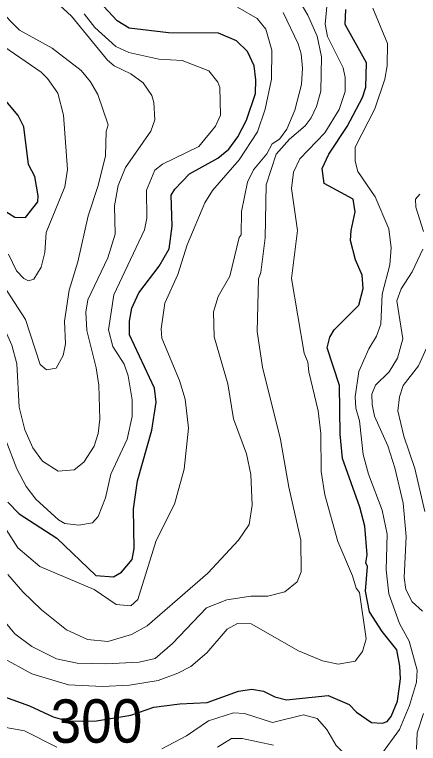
# Model space of a CAD drawing. Extents: x 673.6 to 698.9, y 7012 to 7040.1.
# Drawn here: x 680.345 to 681.091, y 7034.12 to 7035.465 of the extents above; entities that cross this region are included whole.
import ezdxf
from ezdxf.enums import TextEntityAlignment as Align

# ---------------------------------------------------------------- set-up
doc = ezdxf.new("R2010")
doc.units = 0
doc.header["$LTSCALE"] = 0.032
doc.layers.add('1', color=7, linetype='Continuous', lineweight=25)
doc.layers.add('2', color=7, linetype='Continuous', lineweight=13)
doc.layers.add('61', color=7, linetype='Continuous')

msp = doc.modelspace()

# ---------------------------------------------------------------- linework, layer by layer
at = {"layer": '1'}
for points in [[(680.3328, 7034.5655), (680.3536, 7034.544), (680.4234, 7034.4988), (680.495, 7034.4299), (680.5281, 7034.4276), (680.5424, 7034.4362), (680.5624, 7034.4597), (680.5657, 7034.48), (680.5648, 7034.5532), (680.5721, 7034.6046), (680.5988, 7034.6983), (680.6066, 7034.7498), (680.6035, 7034.7758), (680.5575, 7034.874), (680.5574, 7034.8994), (680.5614, 7034.9232), (680.5749, 7034.9516), (680.6124, 7035.001), (680.6305, 7035.033), (680.6362, 7035.0748), (680.6346, 7035.132), (680.6409, 7035.1432), (680.6684, 7035.1717), (680.7206, 7035.2004), (680.7407, 7035.2172), (680.7576, 7035.2397), (680.7735, 7035.2704), (680.7899, 7035.3198), (680.7907, 7035.3447), (680.7874, 7035.3706), (680.7756, 7035.3972), (680.7549, 7035.4172), (680.722, 7035.431), (680.6292, 7035.4314), (680.5567, 7035.4402), (680.5344, 7035.4537), (680.5014, 7035.4893)], [(680.9246, 7034.2084), (680.9632, 7034.1919), (680.9768, 7034.1781), (681.0045, 7034.1585), (681.0244, 7034.1573), (681.0331, 7034.1604), (681.0407, 7034.1696), (681.0521, 7034.1979), (681.0578, 7034.2395), (681.0569, 7034.2629), (681.051, 7034.2928), (681.0239, 7034.3266), (681.0008, 7034.3627), (680.9933, 7034.401), (680.9971, 7034.4468), (680.9939, 7034.4536), (680.9961, 7034.4682), (680.992, 7034.5209), (680.9829, 7034.5559), (680.9506, 7034.6457), (680.9462, 7034.6911), (680.9452, 7034.7806), (680.9224, 7034.8505), (680.9273, 7034.8697), (680.9356, 7034.8835), (680.9812, 7034.9291), (680.9887, 7034.9595), (680.9872, 7034.9846), (680.9748, 7035.0124), (680.9658, 7035.0482), (680.9666, 7035.0666), (680.974, 7035.1011), (680.9706, 7035.1249), (680.9171, 7035.1533), (680.9134, 7035.181), (680.9254, 7035.2076), (680.9592, 7035.2588), (680.9875, 7035.3123), (680.9937, 7035.3316), (680.9952, 7035.3764), (680.956, 7035.4471), (680.9568, 7035.4746)], [(680.3108, 7034.2114), (680.3729, 7034.1897), (680.4164, 7034.1694), (680.4423, 7034.1618), (680.4705, 7034.1612), (680.4963, 7034.1615), (680.5597, 7034.1723), (680.6022, 7034.1869), (680.6506, 7034.1932), (680.7011, 7034.1956), (680.7586, 7034.2164)], [(680.7586, 7034.2164), (680.7833, 7034.2202), (680.8051, 7034.2167), (680.8258, 7034.2064), (680.8474, 7034.2005), (680.9246, 7034.2084)]]:
    msp.add_lwpolyline(points, dxfattribs=at)
msp.add_lwpolyline([(680.2508, 7035.1681), (680.3224, 7035.1059), (680.3458, 7035.0915), (680.3655, 7035.0908), (680.3879, 7035.1197), (680.3889, 7035.1308), (680.3823, 7035.1665), (680.3709, 7035.1885), (680.3622, 7035.2581), (680.3517, 7035.279), (680.3195, 7035.3175), (680.2861, 7035.341), (680.2592, 7035.3443), (680.2069, 7035.3289), (680.123, 7035.2903), (680.1089, 7035.2728), (680.1091, 7035.2466), (680.118, 7035.2281), (680.1347, 7035.2087), (680.1621, 7035.1893)], close=True, dxfattribs=at)
at = {"layer": '2'}
for points in [[(680.3624, 7035.5435), (680.4505, 7035.4627), (680.5165, 7035.3812), (680.5289, 7035.3705), (680.5599, 7035.3558), (680.5828, 7035.3394), (680.5985, 7035.3161), (680.6026, 7035.3031), (680.6042, 7035.2708), (680.5965, 7035.2501), (680.5498, 7035.183), (680.5363, 7035.15), (680.5298, 7035.1124), (680.531, 7035.06), (680.5174, 7035.0163), (680.4802, 7034.9388), (680.4769, 7034.9162), (680.4783, 7034.8822), (680.4957, 7034.8135), (680.5005, 7034.7814), (680.5024, 7034.7188), (680.4998, 7034.692), (680.4923, 7034.6686), (680.4732, 7034.6391), (680.4551, 7034.6253), (680.4257, 7034.6229), (680.3965, 7034.6408), (680.379, 7034.6657), (680.364, 7034.6991), (680.3539, 7034.7409)], [(680.9256, 7035.5194), (680.919, 7035.4476), (680.923, 7035.4252), (680.952, 7035.3668), (680.9559, 7035.3493), (680.9559, 7035.3234), (680.9446, 7035.2904), (680.9184, 7035.2471), (680.8719, 7035.199), (680.86, 7035.1745), (680.8565, 7035.1444), (680.8679, 7035.0667), (680.8565, 7034.9784), (680.8803, 7034.8402), (680.8868, 7034.8237), (680.8885, 7034.8057), (680.9056, 7034.7337), (680.9107, 7034.6919), (680.9111, 7034.6223), (680.9181, 7034.5789), (680.9423, 7034.4925), (680.9695, 7034.4296), (680.9758, 7034.4068), (680.9822, 7034.3984), (680.9945, 7034.313), (680.9878, 7034.2898), (680.974, 7034.2722), (680.9429, 7034.2663), (680.9136, 7034.2727), (680.8695, 7034.2913), (680.7822, 7034.3409), (680.7568, 7034.3417), (680.7377, 7034.3312), (680.7001, 7034.2874)], [(680.8593, 7035.5117), (680.8869, 7035.4643), (680.904, 7035.4256), (680.9123, 7035.3871), (680.9108, 7035.3237), (680.9028, 7035.2957), (680.893, 7035.2747), (680.8816, 7035.2603), (680.8527, 7035.2352), (680.8282, 7035.2079), (680.8098, 7035.1512), (680.808, 7035.0535), (680.7998, 7034.9894), (680.7956, 7034.9775), (680.7933, 7034.8802), (680.8028, 7034.8147), (680.8361, 7034.6813), (680.8516, 7034.593), (680.8736, 7034.4951), (680.8745, 7034.4366), (680.8669, 7034.4183), (680.8441, 7034.4002), (680.8129, 7034.392), (680.7814, 7034.3919), (680.7374, 7034.3853), (680.6998, 7034.3706), (680.6366, 7034.3043)], [(680.3135, 7035.4774), (680.3544, 7035.4365), (680.4143, 7035.4036), (680.4681, 7035.3622), (680.4856, 7035.3414), (680.4992, 7035.3177), (680.5178, 7035.262), (680.5145, 7035.2494), (680.5129, 7035.2047), (680.4994, 7035.15), (680.4808, 7035.0942), (680.462, 7035.0091), (680.446, 7034.9566), (680.4375, 7034.8993), (680.439, 7034.8579), (680.4348, 7034.8362), (680.422, 7034.813), (680.4041, 7034.8095), (680.3926, 7034.8198), (680.3653, 7034.9026), (680.2901, 7035.0176)], [(680.757, 7035.4791), (680.7934, 7035.4582), (680.8092, 7035.4387), (680.8204, 7035.3995), (680.8196, 7035.3464), (680.8081, 7035.2905), (680.7935, 7035.2488)], [(681.0066, 7035.477), (681.0339, 7035.4117), (681.0333, 7035.3709), (681.029, 7035.346), (681.0108, 7035.2915), (680.9741, 7035.2207), (680.9741, 7035.1945), (680.9791, 7035.1756), (681.0111, 7035.1287), (681.0365, 7035.0696), (681.0406, 7035.0348), (681.038, 7035.0034), (681.0241, 7034.9496), (681.0216, 7034.894), (681.0137, 7034.8717), (680.9996, 7034.8484), (680.9809, 7034.8065), (680.9741, 7034.7596), (680.9757, 7034.7392), (680.9823, 7034.7158), (680.989, 7034.6535), (680.9989, 7034.6172), (681.0241, 7034.5505), (681.033, 7034.5066), (681.0316, 7034.4408), (681.0365, 7034.3961), (681.0563, 7034.3415), (681.0742, 7034.3089), (681.0889, 7034.2551), (681.0874, 7034.2333), (681.0746, 7034.1902), (681.0559, 7034.1459), (681.0248, 7034.1026)], [(680.5559, 7035.3954), (680.5324, 7035.4066), (680.4934, 7035.4414), (680.4736, 7035.4669)], [(680.841, 7035.4689), (680.8691, 7035.4111), (680.8744, 7035.3927), (680.877, 7035.3664), (680.8753, 7035.3361), (680.8625, 7035.2892), (680.848, 7035.2539)], [(680.3149, 7035.4133), (680.3941, 7035.3589), (680.4059, 7035.3476), (680.4249, 7035.3202), (680.4357, 7035.2799), (680.443, 7035.1797), (680.4382, 7035.1472), (680.4032, 7035.0629), (680.4011, 7035.0264), (680.3944, 7034.9991), (680.3805, 7034.9771), (680.3709, 7034.9739), (680.362, 7034.9783), (680.3486, 7034.9921), (680.3342, 7035.0229)], [(680.7244, 7035.3309), (680.7207, 7035.3404), (680.704, 7035.3617), (680.6545, 7035.3809), (680.6117, 7035.3831), (680.5559, 7035.3954)], [(680.3291, 7034.6801), (680.349, 7034.6272), (680.3664, 7034.5943), (680.3841, 7034.5711), (680.4264, 7034.5327), (680.4378, 7034.5261), (680.4641, 7034.5227), (680.4888, 7034.5275), (680.4994, 7034.5389), (680.5131, 7034.5735), (680.5226, 7034.6172), (680.5531, 7034.6817), (680.5623, 7034.7235), (680.5624, 7034.7543), (680.555, 7034.7984), (680.5475, 7034.8201), (680.5265, 7034.8525), (680.5188, 7034.8835), (680.5285, 7034.948), (680.5849, 7035.0678), (680.5894, 7035.0893), (680.5886, 7035.141), (680.6039, 7035.1779), (680.6183, 7035.1891), (680.6853, 7035.2216), (680.7165, 7035.2594), (680.7252, 7035.2798), (680.7244, 7035.3309)], [(680.7935, 7035.2488), (680.76, 7035.1971), (680.7106, 7035.1405), (680.6964, 7035.1179), (680.6642, 7035.0401), (680.6468, 7034.9858), (680.6225, 7034.9326), (680.6157, 7034.8853), (680.6174, 7034.8678), (680.6497, 7034.7898), (680.6602, 7034.7557), (680.6666, 7034.7021), (680.6584, 7034.6262), (680.6407, 7034.5616), (680.6065, 7034.4944), (680.5727, 7034.386), (680.5599, 7034.3739), (680.533, 7034.3767), (680.4924, 7034.4042), (680.3917, 7034.4464), (680.3511, 7034.4813), (680.2715, 7034.6049)], [(680.848, 7035.2539), (680.8344, 7035.2353), (680.8212, 7035.2266), (680.811, 7035.2081), (680.7865, 7035.1788), (680.7753, 7035.1562), (680.7643, 7035.1017), (680.7636, 7035.0588), (680.7602, 7035.0536), (680.7429, 7034.9825), (680.7214, 7034.9451), (680.7126, 7034.917), (680.7135, 7034.8707), (680.7389, 7034.7839), (680.7497, 7034.7195), (680.7734, 7034.6544), (680.7817, 7034.6163), (680.7841, 7034.5597), (680.7783, 7034.5244), (680.7587, 7034.4955), (680.7022, 7034.4341), (680.59, 7034.3374), (680.561, 7034.3212), (680.5174, 7034.3082), (680.4798, 7034.3118), (680.4411, 7034.3296), (680.3949, 7034.3669), (680.3604, 7034.3999), (680.3326, 7034.4318)], [(681.1004, 7035.0651), (681.0865, 7035.1097), (681.0858, 7035.1246), (681.0934, 7035.134)], [(681.0984, 7034.3645), (681.0797, 7034.3814), (681.0678, 7034.404), (681.0645, 7034.4262), (681.0684, 7034.5019), (681.0627, 7034.5637), (681.0476, 7034.6285), (681.0346, 7034.6692), (681.0099, 7034.7239), (681.0053, 7034.7454), (681.0051, 7034.7647), (681.0118, 7034.7811), (681.037, 7034.8061), (681.0524, 7034.8311), (681.062, 7034.8669), (681.0513, 7034.9368), (681.0591, 7034.9592), (681.0797, 7034.9904), (681.0989, 7035.0325)], [(680.3539, 7034.7409), (680.3493, 7034.8205), (680.3402, 7034.8554), (680.2919, 7034.9614), (680.2695, 7034.9962), (680.256, 7035.0105)], [(681.1061, 7034.8495), (681.0909, 7034.8171), (681.0629, 7034.7805), (681.0562, 7034.7596), (681.0529, 7034.7342), (681.0639, 7034.6875), (681.0842, 7034.6275), (681.1031, 7034.5482)], [(680.6366, 7034.3043), (680.6049, 7034.277), (680.5751, 7034.2702), (680.5134, 7034.2671), (680.4608, 7034.2685), (680.4226, 7034.276), (680.3767, 7034.2989), (680.3459, 7034.3224), (680.2997, 7034.3778)], [(680.7001, 7034.2874), (680.6707, 7034.2622), (680.6466, 7034.2497), (680.6102, 7034.2365), (680.5571, 7034.2277), (680.5078, 7034.2252), (680.4445, 7034.2285), (680.377, 7034.2486), (680.321, 7034.2793)], [(680.879, 7034.1726), (680.8215, 7034.1586), (680.7699, 7034.1751), (680.7495, 7034.1765), (680.7032, 7034.1621), (680.6624, 7034.1344), (680.617, 7034.11)], [(680.976, 7034.0878), (680.9613, 7034.0934), (680.9393, 7034.1164), (680.9219, 7034.1456), (680.9038, 7034.1664), (680.879, 7034.1726)], [(681.0873, 7034.1094), (681.0887, 7034.1395), (681.1004, 7034.1755)], [(680.4231, 7034.1135), (680.3635, 7034.1432), (680.315, 7034.1519)], [(680.7202, 7034.1132), (680.746, 7034.1289), (680.7657, 7034.129), (680.8235, 7034.117)]]:
    msp.add_lwpolyline(points, dxfattribs=at)

# ---------------------------------------------------------------- texts
at = {"layer": '61', "width": 0.95}
msp.add_text('300', height=0.08, rotation=0.156, dxfattribs=at).set_placement((680.4965, 7034.1215), align=Align.CENTER)

doc.saveas('drawing.dxf')
